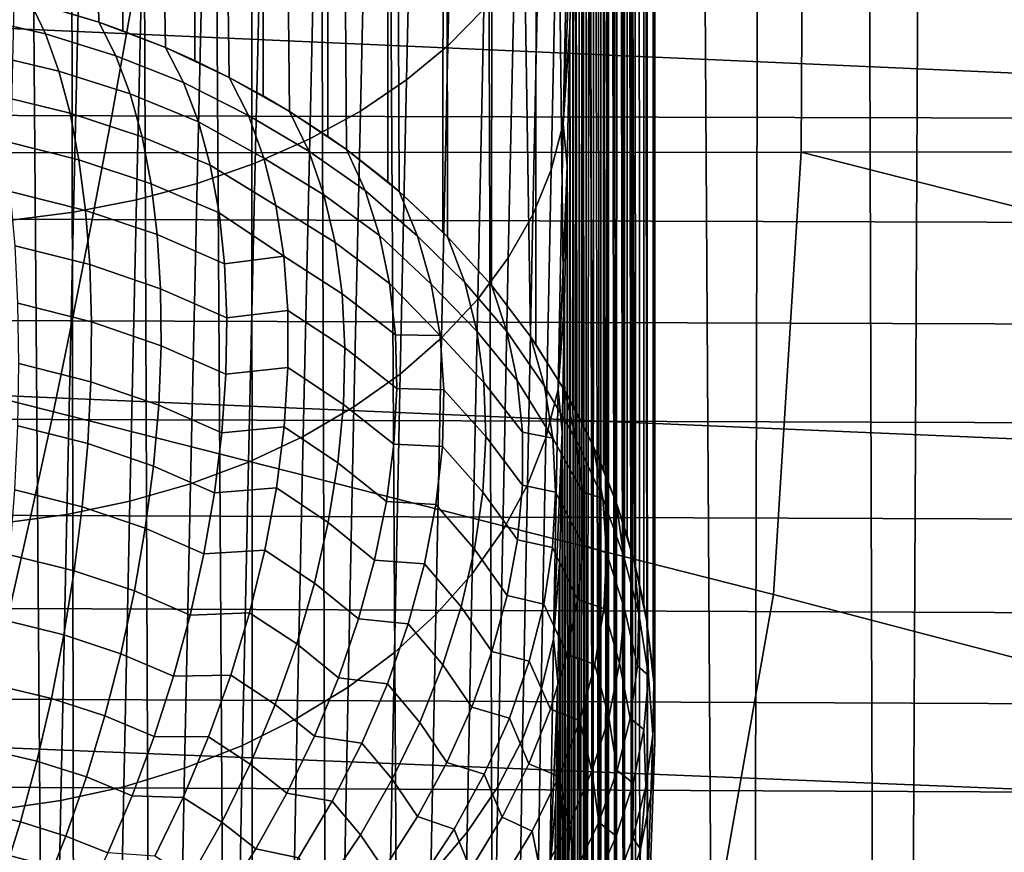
# Model space of a CAD drawing. Header units: metres. Extents: x -23 to 242, y -40 to 23.
# Tile 245 of 450: x 76 to 78.22, y -13.74 to -11.86. Entities that reach past the tile are written whole.
import ezdxf

# ---------------------------------------------------------------- set-up
doc = ezdxf.new("R2010")
doc.units = ezdxf.units.M
doc.layers.add('solid_10171013', color=7, linetype='CONTINUOUS')

msp = doc.modelspace()

# ---------------------------------------------------------------- linework, layer by layer
at = {"layer": 'solid_10171013'}
for points in [[(78.076111, -1.319882, 119.946007), (77.885521, -1.336332, 119.912155), (77.957283, -25.522482, 176.920624)], [(78.279602, -1.312585, 119.987442), (78.076111, -1.319882, 119.946007), (77.957283, -25.522482, 176.920624), (78.299881, -25.484135, 176.936905)], [(77.885521, -1.336332, 119.912155), (77.687111, -1.364008, 119.88208), (77.632545, -25.57803, 176.897049), (77.957283, -25.522482, 176.920624)], [(77.687111, -1.364008, 119.88208), (77.480713, -1.403638, 119.855354), (77.632545, -25.57803, 176.897049)], [(77.480713, -1.403638, 119.855354), (77.35891, -1.43177, 119.841019), (77.285042, -25.658356, 176.862946), (77.632545, -25.57803, 176.897049)], [(77.35891, -1.43177, 119.841019), (77.259872, -1.457137, 119.830032), (77.285042, -25.658356, 176.862946)], [(77.025963, -1.525386, 119.805641), (77.105217, -25.708006, 176.841873), (77.285042, -25.658356, 176.862946), (77.259872, -1.457137, 119.830032)], [(76.779129, -1.609206, 119.781021), (76.919991, -25.764688, 176.81781), (77.105217, -25.708006, 176.841873), (77.025963, -1.525386, 119.805641)], [(76.65094, -1.657381, 119.768585), (76.728935, -25.828882, 176.790558), (76.919991, -25.764688, 176.81781), (76.779129, -1.609206, 119.781021)], [(76.51915, -1.710208, 119.755974), (76.534325, -25.90023, 176.760269), (76.728935, -25.828882, 176.790558), (76.65094, -1.657381, 119.768585)], [(76.51915, -1.710208, 119.755974), (76.384628, -1.767584, 119.743217), (76.534325, -25.90023, 176.760269)], [(76.24601, -1.830336, 119.730057), (76.338768, -25.978065, 176.727234), (76.534325, -25.90023, 176.760269), (76.384628, -1.767584, 119.743217)], [(76.104385, -1.898213, 119.716393), (76.143288, -26.062107, 176.691559), (76.338768, -25.978065, 176.727234), (76.24601, -1.830336, 119.730057)], [(76.104385, -1.898213, 119.716393), (75.95903, -1.971815, 119.701981), (76.143288, -26.062107, 176.691559)], [(75.810661, -2.051144, 119.686897), (75.94709, -26.152843, 176.653046), (76.143288, -26.062107, 176.691559), (75.95903, -1.971815, 119.701981)], [(77.421776, -3.678463, 81.240959), (77.433266, -13.487743, 105.633011), (77.433266, -8.339054, 93.503464), (77.43042, -3.235554, 81.155968)], [(77.412956, -4.118424, 81.338028), (77.416595, -13.958958, 104.903931), (77.433266, -13.487743, 105.633011), (77.421776, -3.678463, 81.240959)], [(77.412956, -4.118424, 81.338028), (77.403984, -4.555848, 81.44725), (77.416595, -13.958958, 104.903931)], [(77.39489, -4.989824, 81.568375), (77.399323, -14.390687, 104.151001), (77.416595, -13.958958, 104.903931), (77.403984, -4.555848, 81.44725)], [(77.385704, -5.419877, 81.701286), (77.390511, -14.59171, 103.765648), (77.399323, -14.390687, 104.151001), (77.39489, -4.989824, 81.568375)], [(77.385704, -5.419877, 81.701286), (77.376442, -5.846385, 81.846085), (77.381622, -14.782187, 103.375587)], [(77.385704, -5.419877, 81.701286), (77.381622, -14.782187, 103.375587), (77.390511, -14.59171, 103.765648)], [(77.376442, -5.846385, 81.846085), (77.367142, -6.268453, 82.002449), (77.381622, -14.782187, 103.375587)], [(77.367142, -6.268453, 82.002449), (77.357834, -6.685653, 82.170235), (77.363724, -15.131604, 102.581032)], [(77.367142, -6.268453, 82.002449), (77.363724, -15.131604, 102.581032), (77.381622, -14.782187, 103.375587)], [(76.181511, -11.866785, 106.675743), (76.06694, -11.831558, 106.700676), (76.070961, -6.552955, 94.26162)], [(76.235107, -11.885664, 106.662598), (76.181511, -11.866785, 106.675743), (76.070961, -6.552955, 94.26162), (76.239929, -6.613204, 94.236038)], [(76.331367, -11.923662, 106.636482), (76.235107, -11.885664, 106.662598), (76.239929, -6.613204, 94.236038)], [(76.396973, -11.952743, 106.61673), (76.331367, -11.923662, 106.636482), (76.239929, -6.613204, 94.236038), (76.402275, -6.687281, 94.204597)], [(76.474754, -11.990799, 106.591087), (76.396973, -11.952743, 106.61673), (76.402275, -6.687281, 94.204597)], [(76.551193, -12.032278, 106.563377), (76.474754, -11.990799, 106.591087), (76.402275, -6.687281, 94.204597), (76.556671, -6.774581, 94.167542)], [(77.357834, -6.685653, 82.170235), (77.348541, -7.098331, 82.349564), (77.363724, -15.131604, 102.581032)], [(76.610756, -12.067641, 106.539917), (76.551193, -12.032278, 106.563377), (76.556671, -6.774581, 94.167542)], [(76.696495, -12.123674, 106.502937), (76.610756, -12.067641, 106.539917), (76.556671, -6.774581, 94.167542), (76.701851, -6.874385, 94.125175)], [(76.738518, -12.153562, 106.483307), (76.696495, -12.123674, 106.502937), (76.701851, -6.874385, 94.125175)], [(76.831627, -12.226211, 106.43586), (76.738518, -12.153562, 106.483307), (76.701851, -6.874385, 94.125175), (76.836624, -6.985875, 94.07785)], [(76.857262, -12.247923, 106.421722), (76.831627, -12.226211, 106.43586), (76.836624, -6.985875, 94.07785)], [(76.955444, -12.339056, 106.36261), (76.857262, -12.247923, 106.421722), (76.836624, -6.985875, 94.07785), (76.959885, -7.108136, 94.025955)], [(76.966293, -12.349999, 106.355537), (76.955444, -12.339056, 106.36261), (76.959885, -7.108136, 94.025955)], [(77.065002, -12.459075, 106.285248), (76.966293, -12.349999, 106.355537), (76.959885, -7.108136, 94.025955), (77.070618, -7.240164, 93.96991)], [(77.348541, -7.098331, 82.349564), (77.339287, -7.505612, 82.540031), (77.34584, -15.437934, 101.769958)], [(77.348541, -7.098331, 82.349564), (77.34584, -15.437934, 101.769958), (77.363724, -15.131604, 102.581032)], [(77.152817, -12.574346, 106.211311), (77.065002, -12.459075, 106.285248), (77.070618, -7.240164, 93.96991)], [(77.164932, -12.591999, 106.20002), (77.152817, -12.574346, 106.211311), (77.070618, -7.240164, 93.96991), (77.167908, -7.380875, 93.910187)], [(77.229317, -12.69508, 106.134171), (77.164932, -12.591999, 106.20002), (77.167908, -7.380875, 93.910187)], [(77.248787, -12.73, 106.111908), (77.229317, -12.69508, 106.134171), (77.167908, -7.380875, 93.910187), (77.250969, -7.529114, 93.84726)], [(77.339287, -7.505612, 82.540031), (77.330116, -7.90712, 82.741478), (77.34584, -15.437934, 101.769958)], [(77.294113, -12.820527, 106.054337), (77.248787, -12.73, 106.111908), (77.250969, -7.529114, 93.84726)], [(77.317665, -12.874196, 106.020233), (77.294113, -12.820527, 106.054337), (77.250969, -7.529114, 93.84726), (77.319115, -7.683665, 93.781654)], [(77.346878, -12.94987, 105.972214), (77.317665, -12.874196, 106.020233), (77.319115, -7.683665, 93.781654)], [(77.370956, -13.023351, 105.925705), (77.346878, -12.94987, 105.972214), (77.319115, -7.683665, 93.781654), (77.37178, -7.843258, 93.713913)], [(77.387337, -13.082319, 105.888412), (77.370956, -13.023351, 105.925705), (77.37178, -7.843258, 93.713913)], [(77.408188, -13.176195, 105.829086), (77.387337, -13.082319, 105.888412), (77.37178, -7.843258, 93.713913), (77.408539, -8.006585, 93.644585)], [(77.330116, -7.90712, 82.741478), (77.321045, -8.303163, 82.954041), (77.328156, -15.700561, 100.944214)], [(77.330116, -7.90712, 82.741478), (77.328156, -15.700561, 100.944214), (77.34584, -15.437934, 101.769958)], [(77.415298, -13.217059, 105.803307), (77.408188, -13.176195, 105.829086), (77.408539, -8.006585, 93.644585)], [(77.429016, -13.33145, 105.731308), (77.415298, -13.217059, 105.803307), (77.408539, -8.006585, 93.644585), (77.429092, -8.172303, 93.574242)], [(77.430611, -13.35333, 105.717552), (77.429016, -13.33145, 105.731308), (77.429092, -8.172303, 93.574242)], [(77.429092, -8.172303, 93.574242), (77.433266, -8.339054, 93.503464), (77.433266, -13.487743, 105.633011), (77.430611, -13.35333, 105.717552)], [(77.321045, -8.303163, 82.954041), (77.312096, -8.692895, 83.177246), (77.328156, -15.700561, 100.944214)], [(77.312096, -8.692895, 83.177246), (77.303314, -9.075996, 83.410919), (77.310867, -15.918808, 100.105888)], [(77.312096, -8.692895, 83.177246), (77.310867, -15.918808, 100.105888), (77.328156, -15.700561, 100.944214)], [(77.303314, -9.075996, 83.410919), (77.294701, -9.452734, 83.655212), (77.310867, -15.918808, 100.105888)], [(77.294701, -9.452734, 83.655212), (77.286301, -9.822297, 83.909561), (77.294182, -16.091948, 99.258102)], [(77.294701, -9.452734, 83.655212), (77.294182, -16.091948, 99.258102), (77.310867, -15.918808, 100.105888)], [(77.286301, -9.822297, 83.909561), (77.278137, -10.184416, 84.17382), (77.27829, -16.219667, 98.402855)], [(77.286301, -9.822297, 83.909561), (77.27829, -16.219667, 98.402855), (77.294182, -16.091948, 99.258102)], [(77.278137, -10.184416, 84.17382), (77.270226, -10.539316, 84.448112), (77.27829, -16.219667, 98.402855)], [(79.191704, -12.023045, 80.454788), (61.950001, -11.256891, 79.908287), (61.950001, -10.374605, 79.342781), (79.212921, -11.168853, 79.8489)], [(77.270226, -10.539316, 84.448112), (77.262596, -10.886238, 84.731834), (77.263351, -16.301653, 97.542229)], [(77.270226, -10.539316, 84.448112), (77.263351, -16.301653, 97.542229), (77.27829, -16.219667, 98.402855)], [(77.262596, -10.886238, 84.731834), (77.25528, -11.224964, 85.024826), (77.263351, -16.301653, 97.542229)], [(73.786926, -12.162126, 278.151978), (77.762283, -12.158971, 278.853668), (77.76738, -11.158391, 279.066589), (73.78727, -11.16153, 278.365143)], [(76.982674, -11.229343, 83.937363), (76.967018, -11.919906, 84.53334), (77.048164, -11.837315, 84.626228), (77.063606, -11.151848, 84.034721)], [(77.762283, -12.158971, 278.853668), (81.736382, -12.153612, 279.549072), (81.746315, -11.153177, 279.761108), (77.76738, -11.158391, 279.066589)], [(76.889839, -11.301246, 83.84655), (76.873985, -11.996557, 84.446716), (76.967018, -11.919906, 84.53334), (76.982674, -11.229343, 83.937363)], [(77.25528, -11.224964, 85.024826), (77.248276, -11.555678, 85.327225), (77.24955, -16.337673, 96.679352)], [(77.25528, -11.224964, 85.024826), (77.24955, -16.337673, 96.679352), (77.263351, -16.301653, 97.542229)], [(79.171707, -12.844369, 81.104393), (61.950001, -12.108521, 80.519234), (61.950001, -11.256891, 79.908287), (79.191704, -12.023045, 80.454788)], [(76.786018, -11.366851, 83.763176), (76.769974, -12.066519, 84.367203), (76.873985, -11.996557, 84.446716), (76.889839, -11.301246, 83.84655)], [(76.672226, -11.425514, 83.688049), (76.656006, -12.129107, 84.295586), (76.769974, -12.066519, 84.367203), (76.786018, -11.366851, 83.763176)], [(76.549568, -11.476663, 83.621918), (76.533195, -12.183705, 84.232559), (76.656006, -12.129107, 84.295586), (76.672226, -11.425514, 83.688049)], [(76.41925, -11.519795, 83.565422), (76.402756, -12.229783, 84.178749), (76.533195, -12.183705, 84.232559), (76.549568, -11.476663, 83.621918)], [(77.212982, -11.562238, 84.933128), (77.199562, -12.199079, 85.544777), (77.22673, -12.095609, 85.64769), (77.239914, -11.464437, 85.041496)], [(77.239914, -11.464437, 85.041496), (77.22673, -12.095609, 85.64769), (77.248276, -11.555678, 85.327225)], [(76.282547, -11.55449, 83.519119), (76.265953, -12.266887, 84.134674), (76.402756, -12.229783, 84.178749), (76.41925, -11.519795, 83.565422)], [(76.140808, -11.580406, 83.483452), (76.12413, -12.294652, 84.100761), (76.265953, -12.266887, 84.134674), (76.282547, -11.55449, 83.519119)], [(77.171753, -11.657601, 84.827103), (77.158104, -12.299989, 85.444115), (77.199562, -12.199079, 85.544777), (77.212982, -11.562238, 84.933128)], [(77.22673, -12.095609, 85.64769), (77.241631, -11.877666, 85.638344), (77.248276, -11.555678, 85.327225)], [(77.248276, -11.555678, 85.327225), (77.241631, -11.877666, 85.638344), (77.24955, -16.337673, 96.679352)], [(75.995407, -11.597287, 83.458786), (75.978676, -12.312808, 84.077354), (76.12413, -12.294652, 84.100761), (76.140808, -11.580406, 83.483452)], [(77.116638, -11.749594, 84.724464), (77.102768, -12.39735, 85.346687), (77.158104, -12.299989, 85.444115), (77.171753, -11.657601, 84.827103)], [(77.048164, -11.837315, 84.626228), (77.034088, -12.490211, 85.253441), (77.102768, -12.39735, 85.346687), (77.116638, -11.749594, 84.724464)], [(76.061005, -11.892768, 106.831566), (75.896927, -11.855108, 106.861778), (75.866447, -11.785673, 106.734642), (76.026184, -11.820646, 106.708542)], [(73.443855, -12.067575, 255.722382), (73.487556, -11.829341, 255.473633), (76.253548, -11.838207, 256.010284), (76.21035, -12.077531, 256.257629)], [(76.181511, -11.866785, 106.675743), (76.026184, -11.820646, 106.708542), (76.06694, -11.831558, 106.700676)], [(76.219627, -11.94194, 106.794067), (76.061005, -11.892768, 106.831566), (76.026184, -11.820646, 106.708542), (76.181511, -11.866785, 106.675743)], [(76.967018, -11.919906, 84.53334), (76.952736, -12.57766, 85.165298), (77.034088, -12.490211, 85.253441), (77.048164, -11.837315, 84.626228)], [(76.091087, -11.976498, 106.947662), (75.923851, -11.93676, 106.981812), (75.896927, -11.855108, 106.861778), (76.061005, -11.892768, 106.831566)], [(76.21035, -12.077531, 256.257629), (76.253548, -11.838207, 256.010284), (79.022057, -11.84409, 256.547852), (78.979271, -12.084399, 256.793701)], [(76.331367, -11.923662, 106.636482), (76.181511, -11.866785, 106.675743), (76.235107, -11.885664, 106.662598)], [(76.371651, -12.002038, 106.749695), (76.219627, -11.94194, 106.794067), (76.181511, -11.866785, 106.675743), (76.331367, -11.923662, 106.636482)], [(77.22673, -12.095609, 85.64769), (77.235344, -12.190756, 85.958054), (77.241631, -11.877666, 85.638344)], [(77.241631, -11.877666, 85.638344), (77.235344, -12.190756, 85.958054), (77.237038, -16.327736, 95.816284)], [(77.241631, -11.877666, 85.638344), (77.237038, -16.327736, 95.816284), (77.24955, -16.337673, 96.679352)], [(76.25193, -12.028008, 106.905769), (76.091087, -11.976498, 106.947662), (76.061005, -11.892768, 106.831566), (76.219627, -11.94194, 106.794067)], [(76.474754, -11.990799, 106.591087), (76.331367, -11.923662, 106.636482), (76.396973, -11.952743, 106.61673)], [(76.517952, -12.076771, 106.704201), (76.371651, -12.002038, 106.749695), (76.331367, -11.923662, 106.636482), (76.474754, -11.990799, 106.591087)], [(76.873985, -11.996557, 84.446716), (76.859512, -12.658841, 85.083115), (76.952736, -12.57766, 85.165298), (76.967018, -11.919906, 84.53334)], [(76.116333, -12.071284, 107.05616), (75.947075, -12.030009, 107.093903), (75.923851, -11.93676, 106.981812), (76.091087, -11.976498, 106.947662)], [(76.405205, -12.090569, 106.856689), (76.25193, -12.028008, 106.905769), (76.219627, -11.94194, 106.794067), (76.371651, -12.002038, 106.749695)], [(76.278366, -12.124489, 107.010277), (76.116333, -12.071284, 107.05616), (76.091087, -11.976498, 106.947662), (76.25193, -12.028008, 106.905769)], [(76.610756, -12.067641, 106.539917), (76.474754, -11.990799, 106.591087), (76.551193, -12.032278, 106.563377)], [(76.653885, -12.15691, 106.647339), (76.517952, -12.076771, 106.704201), (76.474754, -11.990799, 106.591087), (76.610756, -12.067641, 106.539917)], [(76.552872, -12.173031, 106.810959), (76.405205, -12.090569, 106.856689), (76.371651, -12.002038, 106.749695), (76.517952, -12.076771, 106.704201)], [(76.769974, -12.066519, 84.367203), (76.755333, -12.732962, 85.007698), (76.859512, -12.658841, 85.083115), (76.873985, -11.996557, 84.446716)], [(76.13649, -12.176227, 107.156036), (75.966377, -12.133951, 107.196968), (75.947075, -12.030009, 107.093903), (76.116333, -12.071284, 107.05616)], [(76.431984, -12.188781, 106.95694), (76.278366, -12.124489, 107.010277), (76.25193, -12.028008, 106.905769), (76.405205, -12.090569, 106.856689)], [(73.3992, -12.300131, 255.976593), (73.443855, -12.067575, 255.722382), (76.21035, -12.077531, 256.257629), (76.166176, -12.31115, 256.510468)], [(76.298691, -12.230485, 107.106613), (76.13649, -12.176227, 107.156036), (76.116333, -12.071284, 107.05616), (76.278366, -12.124489, 107.010277)], [(76.166176, -12.31115, 256.510468), (76.21035, -12.077531, 256.257629), (78.979271, -12.084399, 256.793701), (78.935516, -12.318975, 257.045074)], [(76.688034, -12.255535, 106.748947), (76.552872, -12.173031, 106.810959), (76.517952, -12.076771, 106.704201), (76.653885, -12.15691, 106.647339)], [(76.738518, -12.153562, 106.483307), (76.610756, -12.067641, 106.539917), (76.696495, -12.123674, 106.502937)], [(76.780487, -12.24586, 106.585068), (76.653885, -12.15691, 106.647339), (76.610756, -12.067641, 106.539917), (76.738518, -12.153562, 106.483307)], [(76.656006, -12.129107, 84.295586), (76.641212, -12.799294, 84.939796), (76.755333, -12.732962, 85.007698), (76.769974, -12.066519, 84.367203)], [(76.579437, -12.278985, 106.910706), (76.431984, -12.188781, 106.95694), (76.405205, -12.090569, 106.856689), (76.552872, -12.173031, 106.810959)], [(77.199562, -12.199079, 85.544777), (77.187592, -12.802317, 86.189529), (77.214966, -12.693473, 86.286682), (77.22673, -12.095609, 85.64769)], [(77.22673, -12.095609, 85.64769), (77.214966, -12.693473, 86.286682), (77.235344, -12.190756, 85.958054)], [(79.153137, -13.630587, 81.795929), (61.950001, -12.927774, 81.174362), (61.950001, -12.108521, 80.519234), (79.171707, -12.844369, 81.104393)], [(76.451736, -12.29578, 107.04953), (76.298691, -12.230485, 107.106613), (76.278366, -12.124489, 107.010277), (76.431984, -12.188781, 106.95694)], [(76.151375, -12.290328, 107.24633), (75.98156, -12.24758, 107.290016), (75.966377, -12.133951, 107.196968), (76.13649, -12.176227, 107.156036)], [(76.533195, -12.183705, 84.232559), (76.518272, -12.857187, 84.880058), (76.641212, -12.799294, 84.939796), (76.656006, -12.129107, 84.295586)], [(73.786926, -12.162126, 278.151978), (73.736084, -13.158262, 277.908447), (77.525085, -14.146414, 278.324738), (77.699768, -13.155432, 278.610291)], [(77.762283, -12.158971, 278.853668), (73.786926, -12.162126, 278.151978), (77.699768, -13.155432, 278.610291)], [(76.812958, -12.346582, 106.68161), (76.688034, -12.255535, 106.748947), (76.653885, -12.15691, 106.647339), (76.780487, -12.24586, 106.585068)], [(76.857262, -12.247923, 106.421722), (76.738518, -12.153562, 106.483307), (76.831627, -12.226211, 106.43586)], [(76.898926, -12.348078, 106.522903), (76.780487, -12.24586, 106.585068), (76.738518, -12.153562, 106.483307), (76.857262, -12.247923, 106.421722)], [(77.762283, -12.158971, 278.853668), (77.699768, -13.155432, 278.610291), (81.462616, -14.142085, 279.021484), (81.662148, -13.15027, 279.30661)], [(81.736382, -12.153612, 279.549072), (77.762283, -12.158971, 278.853668), (81.662148, -13.15027, 279.30661)], [(76.312698, -12.34501, 107.193886), (76.151375, -12.290328, 107.24633), (76.13649, -12.176227, 107.156036), (76.298691, -12.230485, 107.106613)], [(76.402756, -12.229783, 84.178749), (76.387711, -12.906077, 84.829086), (76.518272, -12.857187, 84.880058), (76.533195, -12.183705, 84.232559)], [(76.597397, -12.393603, 107.00248), (76.451736, -12.29578, 107.04953), (76.431984, -12.188781, 106.95694), (76.579437, -12.278985, 106.910706)], [(76.713127, -12.362916, 106.844124), (76.579437, -12.278985, 106.910706), (76.552872, -12.173031, 106.810959), (76.688034, -12.255535, 106.748947)], [(77.214966, -12.693473, 86.286682), (77.229446, -12.495094, 86.286476), (77.235344, -12.190756, 85.958054)], [(77.235344, -12.190756, 85.958054), (77.229446, -12.495094, 86.286476), (77.237038, -16.327736, 95.816284)], [(77.158104, -12.299989, 85.444115), (77.145927, -12.908484, 86.094513), (77.187592, -12.802317, 86.189529), (77.199562, -12.199079, 85.544777)], [(76.265953, -12.266887, 84.134674), (76.250816, -12.945484, 84.787361), (76.387711, -12.906077, 84.829086), (76.402756, -12.229783, 84.178749)], [(76.464294, -12.410599, 107.133621), (76.312698, -12.34501, 107.193886), (76.298691, -12.230485, 107.106613), (76.451736, -12.29578, 107.04953)], [(76.160851, -12.412504, 107.326187), (75.992493, -12.369794, 107.372131), (75.98156, -12.24758, 107.290016), (76.151375, -12.290328, 107.24633)], [(76.835823, -12.45509, 106.772293), (76.713127, -12.362916, 106.844124), (76.688034, -12.255535, 106.748947), (76.812958, -12.346582, 106.68161)], [(76.929657, -12.45652, 106.61895), (76.812958, -12.346582, 106.68161), (76.780487, -12.24586, 106.585068), (76.898926, -12.348078, 106.522903)], [(76.966293, -12.349999, 106.355537), (76.857262, -12.247923, 106.421722), (76.955444, -12.339056, 106.36261)], [(77.004837, -12.452469, 106.451233), (76.898926, -12.348078, 106.522903), (76.857262, -12.247923, 106.421722), (76.966293, -12.349999, 106.355537)], [(76.12413, -12.294652, 84.100761), (76.108917, -12.975021, 84.755302), (76.250816, -12.945484, 84.787361), (76.265953, -12.266887, 84.134674)], [(76.728935, -12.478041, 106.931961), (76.597397, -12.393603, 107.00248), (76.579437, -12.278985, 106.910706), (76.713127, -12.362916, 106.844124)], [(73.353615, -12.526943, 256.236053), (73.3992, -12.300131, 255.976593), (76.166176, -12.31115, 256.510468), (76.121078, -12.538996, 256.768616)], [(75.978676, -12.312808, 84.077354), (75.963417, -12.994398, 84.733223), (76.108917, -12.975021, 84.755302), (76.12413, -12.294652, 84.100761)], [(76.320274, -12.466998, 107.271286), (76.160851, -12.412504, 107.326187), (76.151375, -12.290328, 107.24633), (76.312698, -12.34501, 107.193886)], [(76.597397, -12.393603, 107.00248), (76.464294, -12.410599, 107.133621), (76.451736, -12.29578, 107.04953)], [(77.102768, -12.39735, 85.346687), (77.090393, -13.010937, 86.002571), (77.145927, -12.908484, 86.094513), (77.158104, -12.299989, 85.444115)], [(76.121078, -12.538996, 256.768616), (76.166176, -12.31115, 256.510468), (78.935516, -12.318975, 257.045074), (78.890823, -12.547746, 257.301758)], [(76.469536, -12.532193, 107.20845), (76.320274, -12.466998, 107.271286), (76.312698, -12.34501, 107.193886), (76.464294, -12.410599, 107.133621)], [(76.94928, -12.572383, 106.709061), (76.835823, -12.45509, 106.772293), (76.812958, -12.346582, 106.68161), (76.929657, -12.45652, 106.61895)], [(76.848885, -12.57039, 106.856293), (76.728935, -12.478041, 106.931961), (76.713127, -12.362916, 106.844124), (76.835823, -12.45509, 106.772293)], [(77.032173, -12.56218, 106.542419), (76.929657, -12.45652, 106.61895), (76.898926, -12.348078, 106.522903), (77.004837, -12.452469, 106.451233)], [(77.099678, -12.563283, 106.375771), (77.004837, -12.452469, 106.451233), (76.966293, -12.349999, 106.355537), (77.065002, -12.459075, 106.285248)], [(76.16481, -12.541591, 107.394844), (75.999054, -12.49941, 107.442535), (75.992493, -12.369794, 107.372131), (76.160851, -12.412504, 107.326187)], [(76.321342, -12.595316, 107.338089), (76.16481, -12.541591, 107.394844), (76.160851, -12.412504, 107.326187), (76.320274, -12.466998, 107.271286)], [(76.597397, -12.393603, 107.00248), (76.606567, -12.515769, 107.085388), (76.469536, -12.532193, 107.20845), (76.464294, -12.410599, 107.133621)], [(76.735306, -12.599822, 107.011627), (76.606567, -12.515769, 107.085388), (76.597397, -12.393603, 107.00248), (76.728935, -12.478041, 106.931961)], [(77.034088, -12.490211, 85.253441), (77.021523, -13.10867, 85.914597), (77.090393, -13.010937, 86.002571), (77.102768, -12.39735, 85.346687)], [(76.94928, -12.572383, 106.709061), (76.848885, -12.57039, 106.856293), (76.835823, -12.45509, 106.772293)], [(77.048119, -12.67822, 106.628326), (76.94928, -12.572383, 106.709061), (76.929657, -12.45652, 106.61895), (77.032173, -12.56218, 106.542419)], [(77.123024, -12.673724, 106.462425), (77.032173, -12.56218, 106.542419), (77.004837, -12.452469, 106.451233), (77.099678, -12.563283, 106.375771)], [(76.467422, -12.659461, 107.273338), (76.321342, -12.595316, 107.338089), (76.320274, -12.466998, 107.271286), (76.469536, -12.532193, 107.20845)], [(76.852013, -12.691433, 106.932831), (76.735306, -12.599822, 107.011627), (76.728935, -12.478041, 106.931961), (76.848885, -12.57039, 106.856293)], [(77.184448, -12.685887, 106.301834), (77.099678, -12.563283, 106.375771), (77.065002, -12.459075, 106.285248), (77.152817, -12.574346, 106.211311)], [(76.163239, -12.676363, 107.45166), (76.001183, -12.635171, 107.500526), (75.999054, -12.49941, 107.442535), (76.16481, -12.541591, 107.394844)], [(76.952736, -12.57766, 85.165298), (76.939995, -13.200727, 85.831451), (77.021523, -13.10867, 85.914597), (77.034088, -12.490211, 85.253441)], [(77.214966, -12.693473, 86.286682), (77.223953, -12.790014, 86.622856), (77.229446, -12.495094, 86.286476)], [(77.229446, -12.495094, 86.286476), (77.223953, -12.790014, 86.622856), (77.225945, -16.271858, 94.955009)], [(77.229446, -12.495094, 86.286476), (77.225945, -16.271858, 94.955009), (77.237038, -16.327736, 95.816284)], [(76.606567, -12.515769, 107.085388), (76.606865, -12.644296, 107.158615), (76.467422, -12.659461, 107.273338), (76.469536, -12.532193, 107.20845)], [(76.732178, -12.727113, 107.082382), (76.606865, -12.644296, 107.158615), (76.606567, -12.515769, 107.085388), (76.735306, -12.599822, 107.011627)], [(73.307144, -12.747947, 256.500549), (73.353615, -12.526943, 256.236053), (76.121078, -12.538996, 256.768616), (76.075081, -12.760999, 257.03183)], [(76.075081, -12.760999, 257.03183), (76.121078, -12.538996, 256.768616), (78.890823, -12.547746, 257.301758), (78.84523, -12.770638, 257.563599)], [(76.315895, -12.728769, 107.393669), (76.163239, -12.676363, 107.45166), (76.16481, -12.541591, 107.394844), (76.321342, -12.595316, 107.338089)], [(77.134834, -12.789424, 106.544426), (77.048119, -12.67822, 106.628326), (77.032173, -12.56218, 106.542419), (77.123024, -12.673724, 106.462425)], [(77.203346, -12.803024, 106.388565), (77.123024, -12.673724, 106.462425), (77.099678, -12.563283, 106.375771), (77.184448, -12.685887, 106.301834)], [(76.859512, -12.658841, 85.083115), (76.846603, -13.286207, 85.753952), (76.939995, -13.200727, 85.831451), (76.952736, -12.57766, 85.165298)], [(76.94928, -12.572383, 106.709061), (76.957596, -12.694536, 106.792358), (76.852013, -12.691433, 106.932831), (76.848885, -12.57039, 106.856293)], [(77.052513, -12.799501, 106.708138), (76.957596, -12.694536, 106.792358), (76.94928, -12.572383, 106.709061), (77.048119, -12.67822, 106.628326)], [(77.229317, -12.69508, 106.134171), (77.152817, -12.574346, 106.211311), (77.164932, -12.591999, 106.20002)], [(77.255806, -12.807281, 106.220222), (77.184448, -12.685887, 106.301834), (77.152817, -12.574346, 106.211311), (77.229317, -12.69508, 106.134171)], [(76.457962, -12.791248, 107.327698), (76.315895, -12.728769, 107.393669), (76.321342, -12.595316, 107.338089), (76.467422, -12.659461, 107.273338)], [(76.845177, -12.817115, 107.001228), (76.732178, -12.727113, 107.082382), (76.735306, -12.599822, 107.011627), (76.852013, -12.691433, 106.932831)], [(76.156128, -12.815538, 107.496086), (75.998871, -12.775763, 107.545563), (76.001183, -12.635171, 107.500526), (76.163239, -12.676363, 107.45166)], [(76.606865, -12.644296, 107.158615), (76.598282, -12.777933, 107.221466), (76.457962, -12.791248, 107.327698), (76.467422, -12.659461, 107.273338)], [(76.719574, -12.858711, 107.143547), (76.598282, -12.777933, 107.221466), (76.606865, -12.644296, 107.158615), (76.732178, -12.727113, 107.082382)], [(76.303978, -12.866117, 107.437523), (76.156128, -12.815538, 107.496086), (76.163239, -12.676363, 107.45166), (76.315895, -12.728769, 107.393669)], [(76.755333, -12.732962, 85.007698), (76.742271, -13.364273, 85.682854), (76.846603, -13.286207, 85.753952), (76.859512, -12.658841, 85.083115)], [(77.135002, -12.909341, 106.621048), (77.052513, -12.799501, 106.708138), (77.048119, -12.67822, 106.628326), (77.134834, -12.789424, 106.544426)], [(77.203346, -12.803024, 106.388565), (77.134834, -12.789424, 106.544426), (77.123024, -12.673724, 106.462425)], [(76.957596, -12.694536, 106.792358), (76.954529, -12.82179, 106.868034), (76.845177, -12.817115, 107.001228), (76.852013, -12.691433, 106.932831)], [(77.045326, -12.924888, 106.781113), (76.954529, -12.82179, 106.868034), (76.957596, -12.694536, 106.792358), (77.052513, -12.799501, 106.708138)], [(77.187592, -12.802317, 86.189529), (77.1772, -13.370214, 86.865562), (77.204758, -13.256309, 86.956665), (77.214966, -12.693473, 86.286682)], [(77.269638, -12.923838, 106.303032), (77.203346, -12.803024, 106.388565), (77.184448, -12.685887, 106.301834), (77.255806, -12.807281, 106.220222)], [(77.214966, -12.693473, 86.286682), (77.204758, -13.256309, 86.956665), (77.223953, -12.790014, 86.622856)], [(77.294113, -12.820527, 106.054337), (77.229317, -12.69508, 106.134171), (77.248787, -12.73, 106.111908)], [(77.315956, -12.939289, 106.141075), (77.255806, -12.807281, 106.220222), (77.229317, -12.69508, 106.134171), (77.294113, -12.820527, 106.054337)], [(76.441254, -12.926358, 107.371033), (76.303978, -12.866117, 107.437523), (76.315895, -12.728769, 107.393669), (76.457962, -12.791248, 107.327698)], [(76.641212, -12.799294, 84.939796), (76.628014, -13.43416, 85.618858), (76.742271, -13.364273, 85.682854), (76.755333, -12.732962, 85.007698)], [(76.828445, -12.946289, 107.060844), (76.719574, -12.858711, 107.143547), (76.732178, -12.727113, 107.082382), (76.845177, -12.817115, 107.001228)], [(73.259811, -12.963078, 256.769928), (73.307144, -12.747947, 256.500549), (76.075081, -12.760999, 257.03183), (76.028229, -12.977091, 257.299927)], [(76.028229, -12.977091, 257.299927), (76.075081, -12.760999, 257.03183), (78.84523, -12.770638, 257.563599), (78.798775, -12.987578, 257.830322)], [(76.14357, -12.957793, 107.527702), (75.992126, -12.919823, 107.577194), (75.998871, -12.775763, 107.545563), (76.156128, -12.815538, 107.496086)], [(76.598282, -12.777933, 107.221466), (76.58091, -12.915381, 107.273308), (76.441254, -12.926358, 107.371033), (76.457962, -12.791248, 107.327698)], [(76.697624, -12.993378, 107.19455), (76.58091, -12.915381, 107.273308), (76.598282, -12.777933, 107.221466), (76.719574, -12.858711, 107.143547)], [(77.203346, -12.803024, 106.388565), (77.209381, -12.92474, 106.470718), (77.135002, -12.909341, 106.621048), (77.134834, -12.789424, 106.544426)], [(77.204758, -13.256309, 86.956665), (77.21888, -13.075388, 86.967079), (77.223953, -12.790014, 86.622856)], [(77.223953, -12.790014, 86.622856), (77.21888, -13.075388, 86.967079), (77.225945, -16.271858, 94.955009)], [(76.518272, -12.857187, 84.880058), (76.504951, -13.495183, 85.562584), (76.628014, -13.43416, 85.618858), (76.641212, -12.799294, 84.939796)], [(77.123528, -13.032395, 106.691597), (77.045326, -12.924888, 106.781113), (77.052513, -12.799501, 106.708138), (77.135002, -12.909341, 106.621048)], [(77.145927, -12.908484, 86.094513), (77.135361, -13.481336, 86.776474), (77.1772, -13.370214, 86.865562), (77.187592, -12.802317, 86.189529)], [(77.270744, -13.043873, 106.38192), (77.209381, -12.92474, 106.470718), (77.203346, -12.803024, 106.388565), (77.269638, -12.923838, 106.303032)], [(77.315956, -12.939289, 106.141075), (77.269638, -12.923838, 106.303032), (77.255806, -12.807281, 106.220222)], [(76.285713, -13.00608, 107.469231), (76.14357, -12.957793, 107.527702), (76.156128, -12.815538, 107.496086), (76.303978, -12.866117, 107.437523)], [(76.954529, -12.82179, 106.868034), (76.940117, -12.952903, 106.935349), (76.828445, -12.946289, 107.060844), (76.845177, -12.817115, 107.001228)], [(77.026611, -13.053202, 106.846573), (76.940117, -12.952903, 106.935349), (76.954529, -12.82179, 106.868034), (77.045326, -12.924888, 106.781113)], [(77.346878, -12.94987, 105.972214), (77.294113, -12.820527, 106.054337), (77.317665, -12.874196, 106.020233)], [(77.362717, -13.067671, 106.055237), (77.315956, -12.939289, 106.141075), (77.294113, -12.820527, 106.054337), (77.346878, -12.94987, 105.972214)], [(76.387711, -12.906077, 84.829086), (76.37429, -13.546746, 85.514595), (76.504951, -13.495183, 85.562584), (76.518272, -12.857187, 84.880058)], [(76.417435, -13.063565, 107.402954), (76.285713, -13.00608, 107.469231), (76.303978, -12.866117, 107.437523), (76.441254, -12.926358, 107.371033)], [(76.801971, -13.077777, 107.111145), (76.697624, -12.993378, 107.19455), (76.719574, -12.858711, 107.143547), (76.828445, -12.946289, 107.060844)], [(76.125664, -13.101775, 107.546204), (75.981018, -13.065955, 107.595116), (75.992126, -12.919823, 107.577194), (76.14357, -12.957793, 107.527702)], [(76.250816, -12.945484, 84.787361), (76.237305, -13.588343, 85.475349), (76.37429, -13.546746, 85.514595), (76.387711, -12.906077, 84.829086)], [(76.58091, -12.915381, 107.273308), (76.554909, -13.055305, 107.313652), (76.417435, -13.063565, 107.402954), (76.441254, -12.926358, 107.371033)], [(76.666534, -13.129843, 107.234917), (76.554909, -13.055305, 107.313652), (76.58091, -12.915381, 107.273308), (76.697624, -12.993378, 107.19455)], [(77.090393, -13.010937, 86.002571), (77.079651, -13.588585, 86.690285), (77.135361, -13.481336, 86.776474), (77.145927, -12.908484, 86.094513)], [(77.209381, -12.92474, 106.470718), (77.202499, -13.049868, 106.547508), (77.123528, -13.032395, 106.691597), (77.135002, -12.909341, 106.621048)], [(79.136246, -14.37956, 82.527496), (61.950001, -13.710911, 81.870796), (61.950001, -12.927774, 81.174362), (79.153137, -13.630587, 81.795929)], [(76.108917, -12.975021, 84.755302), (76.095345, -13.619566, 85.445236), (76.237305, -13.588343, 85.475349), (76.250816, -12.945484, 84.787361)], [(77.100517, -13.157479, 106.755432), (77.026611, -13.053202, 106.846573), (77.045326, -12.924888, 106.781113), (77.123528, -13.032395, 106.691597)], [(77.259125, -13.166287, 106.456169), (77.202499, -13.049868, 106.547508), (77.209381, -12.92474, 106.470718), (77.270744, -13.043873, 106.38192)], [(77.315956, -12.939289, 106.141075), (77.32386, -13.061666, 106.2248), (77.270744, -13.043873, 106.38192), (77.269638, -12.923838, 106.303032)], [(77.364998, -13.187974, 106.135826), (77.32386, -13.061666, 106.2248), (77.315956, -12.939289, 106.141075), (77.362717, -13.067671, 106.055237)], [(73.211662, -13.172271, 257.043915), (73.259811, -12.963078, 256.769928), (76.028229, -12.977091, 257.299927), (75.980537, -13.187201, 257.572754)], [(76.261253, -13.147359, 107.488503), (76.125664, -13.101775, 107.546204), (76.14357, -12.957793, 107.527702), (76.285713, -13.00608, 107.469231)], [(76.940117, -12.952903, 106.935349), (76.914482, -13.086598, 106.993645), (76.801971, -13.077777, 107.111145), (76.828445, -12.946289, 107.060844)], [(76.996559, -13.183241, 106.903885), (76.914482, -13.086598, 106.993645), (76.940117, -12.952903, 106.935349), (77.026611, -13.053202, 106.846573)], [(77.387337, -13.082319, 105.888412), (77.346878, -12.94987, 105.972214), (77.370956, -13.023351, 105.925705)], [(77.397133, -13.198412, 105.968185), (77.362717, -13.067671, 106.055237), (77.346878, -12.94987, 105.972214), (77.387337, -13.082319, 105.888412)], [(75.963417, -12.994398, 84.733223), (75.949799, -13.640109, 85.424553), (76.095345, -13.619566, 85.445236), (76.108917, -12.975021, 84.755302)], [(75.980537, -13.187201, 257.572754), (76.028229, -12.977091, 257.299927), (78.798775, -12.987578, 257.830322), (78.75148, -13.198498, 258.101807)], [(76.386726, -13.201626, 107.423172), (76.261253, -13.147359, 107.488503), (76.285713, -13.00608, 107.469231), (76.417435, -13.063565, 107.402954)], [(76.765999, -13.210381, 107.151665), (76.666534, -13.129843, 107.234917), (76.697624, -12.993378, 107.19455), (76.801971, -13.077777, 107.111145)], [(77.021523, -13.10867, 85.914597), (77.01062, -13.690911, 86.607826), (77.079651, -13.588585, 86.690285), (77.090393, -13.010937, 86.002571)], [(77.202499, -13.049868, 106.547508), (77.182762, -13.177204, 106.618187), (77.100517, -13.157479, 106.755432), (77.123528, -13.032395, 106.691597)], [(76.554909, -13.055305, 107.313652), (76.520538, -13.19634, 107.342102), (76.386726, -13.201626, 107.423172), (76.417435, -13.063565, 107.402954)], [(76.626587, -13.266817, 107.264259), (76.520538, -13.19634, 107.342102), (76.554909, -13.055305, 107.313652), (76.666534, -13.129843, 107.234917)], [(77.066177, -13.283468, 106.811981), (76.996559, -13.183241, 106.903885), (77.026611, -13.053202, 106.846573), (77.100517, -13.157479, 106.755432)], [(77.234879, -13.289958, 106.525101), (77.182762, -13.177204, 106.618187), (77.202499, -13.049868, 106.547508), (77.259125, -13.166287, 106.456169)], [(77.32386, -13.061666, 106.2248), (77.317795, -13.186648, 106.304741), (77.259125, -13.166287, 106.456169), (77.270744, -13.043873, 106.38192)], [(76.102585, -13.246115, 107.551422), (75.96566, -13.212744, 107.599159), (75.981018, -13.065955, 107.595116), (76.125664, -13.101775, 107.546204)], [(76.914482, -13.086598, 106.993645), (76.877892, -13.221572, 107.042351), (76.765999, -13.210381, 107.151665), (76.801971, -13.077777, 107.111145)], [(77.204758, -13.256309, 86.956665), (77.214241, -13.351324, 87.319244), (77.21888, -13.075388, 86.967079)], [(77.21888, -13.075388, 86.967079), (77.214241, -13.351324, 87.319244), (77.2164, -16.170288, 94.09874)], [(77.21888, -13.075388, 86.967079), (77.2164, -16.170288, 94.09874), (77.225945, -16.271858, 94.955009)], [(77.353737, -13.309809, 106.213287), (77.317795, -13.186648, 106.304741), (77.32386, -13.061666, 106.2248), (77.364998, -13.187974, 106.135826)], [(77.39386, -13.315987, 106.046112), (77.364998, -13.187974, 106.135826), (77.362717, -13.067671, 106.055237), (77.397133, -13.198412, 105.968185)], [(76.955444, -13.313786, 106.95253), (76.877892, -13.221572, 107.042351), (76.914482, -13.086598, 106.993645), (76.996559, -13.183241, 106.903885)], [(77.415298, -13.217059, 105.803307), (77.387337, -13.082319, 105.888412), (77.408188, -13.176195, 105.829086)], [(77.418968, -13.337852, 105.88517), (77.397133, -13.198412, 105.968185), (77.387337, -13.082319, 105.888412), (77.415298, -13.217059, 105.803307)], [(76.230843, -13.288637, 107.495155), (76.102585, -13.246115, 107.551422), (76.125664, -13.101775, 107.546204), (76.261253, -13.147359, 107.488503)], [(76.939995, -13.200727, 85.831451), (76.92894, -13.787313, 86.529922), (77.01062, -13.690911, 86.607826), (77.021523, -13.10867, 85.914597)], [(76.72084, -13.34289, 107.182037), (76.626587, -13.266817, 107.264259), (76.666534, -13.129843, 107.234917), (76.765999, -13.210381, 107.151665)], [(73.736084, -13.158262, 277.908447), (73.586159, -14.148391, 277.623413), (77.544098, -15.050838, 278.070862), (77.525085, -14.146414, 278.324738)], [(76.349411, -13.339286, 107.431496), (76.230843, -13.288637, 107.495155), (76.261253, -13.147359, 107.488503), (76.386726, -13.201626, 107.423172)], [(77.182762, -13.177204, 106.618187), (77.15036, -13.305528, 106.682091), (77.066177, -13.283468, 106.811981), (77.100517, -13.157479, 106.755432)], [(77.317795, -13.186648, 106.304741), (77.297829, -13.313009, 106.380119), (77.234879, -13.289958, 106.525101), (77.259125, -13.166287, 106.456169)], [(77.699768, -13.155432, 278.610291), (77.525085, -14.146414, 278.324738), (80.900841, -15.028711, 278.676392), (81.462616, -14.142085, 279.021484)], [(75.932068, -13.391263, 257.850037), (75.980537, -13.187201, 257.572754), (78.75148, -13.198498, 258.101807), (78.703392, -13.403321, 258.377838)], [(77.020813, -13.409228, 106.860741), (76.955444, -13.313786, 106.95253), (76.996559, -13.183241, 106.903885), (77.066177, -13.283468, 106.811981)], [(77.198235, -13.413751, 106.588081), (77.15036, -13.305528, 106.682091), (77.182762, -13.177204, 106.618187), (77.234879, -13.289958, 106.525101)], [(77.329041, -13.432041, 106.286911), (77.297829, -13.313009, 106.380119), (77.317795, -13.186648, 106.304741), (77.353737, -13.309809, 106.213287)], [(77.377563, -13.434111, 106.121529), (77.353737, -13.309809, 106.213287), (77.364998, -13.187974, 106.135826), (77.39386, -13.315987, 106.046112)], [(76.520538, -13.19634, 107.342102), (76.478127, -13.337117, 107.358383), (76.349411, -13.339286, 107.431496), (76.386726, -13.201626, 107.423172)], [(76.578171, -13.403011, 107.282295), (76.478127, -13.337117, 107.358383), (76.520538, -13.19634, 107.342102), (76.626587, -13.266817, 107.264259)], [(76.877892, -13.221572, 107.042351), (76.830688, -13.35651, 107.080994), (76.72084, -13.34289, 107.182037), (76.765999, -13.210381, 107.151665)], [(76.846603, -13.286207, 85.753952), (76.835403, -13.876846, 86.457329), (76.92894, -13.787313, 86.529922), (76.939995, -13.200727, 85.831451)], [(77.418968, -13.337852, 105.88517), (77.39386, -13.315987, 106.046112), (77.397133, -13.198412, 105.968185)], [(76.074562, -13.389441, 107.543297), (75.946198, -13.358768, 107.589279), (75.96566, -13.212744, 107.599159), (76.102585, -13.246115, 107.551422)], [(76.903656, -13.443613, 106.99205), (76.830688, -13.35651, 107.080994), (76.877892, -13.221572, 107.042351), (76.955444, -13.313786, 106.95253)], [(77.430611, -13.35333, 105.717552), (77.415298, -13.217059, 105.803307), (77.429016, -13.33145, 105.731308)], [(77.428223, -13.470738, 105.796982), (77.418968, -13.337852, 105.88517), (77.415298, -13.217059, 105.803307), (77.430611, -13.35333, 105.717552)], [(76.194748, -13.428602, 107.489128), (76.074562, -13.389441, 107.543297), (76.102585, -13.246115, 107.551422), (76.230843, -13.288637, 107.495155)], [(77.1772, -13.370214, 86.865562), (77.16851, -13.901137, 87.570923), (77.196213, -13.782496, 87.655724), (77.204758, -13.256309, 86.956665)], [(77.204758, -13.256309, 86.956665), (77.196213, -13.782496, 87.655724), (77.214241, -13.351324, 87.319244)], [(76.666931, -13.474096, 107.201996), (76.578171, -13.403011, 107.282295), (76.626587, -13.266817, 107.264259), (76.72084, -13.34289, 107.182037)], [(76.305824, -13.475298, 107.427864), (76.194748, -13.428602, 107.489128), (76.230843, -13.288637, 107.495155), (76.349411, -13.339286, 107.431496)], [(76.742271, -13.364273, 85.682854), (76.730942, -13.958633, 86.390755), (76.835403, -13.876846, 86.457329), (76.846603, -13.286207, 85.753952)], [(77.15036, -13.305528, 106.682091), (77.105606, -13.433607, 106.738594), (77.020813, -13.409228, 106.860741), (77.066177, -13.283468, 106.811981)], [(77.297829, -13.313009, 106.380119), (77.26416, -13.439511, 106.450195), (77.198235, -13.413751, 106.588081), (77.234879, -13.289958, 106.525101)], [(76.964836, -13.533626, 106.901268), (76.903656, -13.443613, 106.99205), (76.955444, -13.313786, 106.95253), (77.020813, -13.409228, 106.860741)], [(77.149529, -13.53653, 106.644531), (77.105606, -13.433607, 106.738594), (77.15036, -13.305528, 106.682091), (77.198235, -13.413751, 106.588081)], [(77.291138, -13.553532, 106.356018), (77.26416, -13.439511, 106.450195), (77.297829, -13.313009, 106.380119), (77.329041, -13.432041, 106.286911)], [(77.348389, -13.55174, 106.193771), (77.329041, -13.432041, 106.286911), (77.353737, -13.309809, 106.213287), (77.377563, -13.434111, 106.121529)], [(77.418968, -13.337852, 105.88517), (77.408539, -13.459226, 105.965462), (77.377563, -13.434111, 106.121529), (77.39386, -13.315987, 106.046112)], [(76.478127, -13.337117, 107.358383), (76.428085, -13.476268, 107.362335), (76.305824, -13.475298, 107.427864), (76.349411, -13.339286, 107.431496)], [(76.521736, -13.537139, 107.288872), (76.428085, -13.476268, 107.362335), (76.478127, -13.337117, 107.358383), (76.578171, -13.403011, 107.282295)], [(76.830688, -13.35651, 107.080994), (76.773338, -13.490096, 107.1092), (76.666931, -13.474096, 107.201996), (76.72084, -13.34289, 107.182037)], [(77.412468, -13.58787, 105.875481), (77.408539, -13.459226, 105.965462), (77.418968, -13.337852, 105.88517), (77.428223, -13.470738, 105.796982)], [(76.041847, -13.53039, 107.521919), (75.922821, -13.50261, 107.565582), (75.946198, -13.358768, 107.589279), (76.074562, -13.389441, 107.543297)], [(76.628014, -13.43416, 85.618858), (76.616562, -14.031875, 86.330856), (76.730942, -13.958633, 86.390755), (76.742271, -13.364273, 85.682854)], [(76.841667, -13.571504, 107.022064), (76.773338, -13.490096, 107.1092), (76.830688, -13.35651, 107.080994), (76.903656, -13.443613, 106.99205)], [(77.196213, -13.782496, 87.655724), (77.210045, -13.617224, 87.678551), (77.214241, -13.351324, 87.319244)], [(77.214241, -13.351324, 87.319244), (77.210045, -13.617224, 87.678551), (77.2164, -16.170288, 94.09874)], [(77.430611, -13.35333, 105.717552), (77.433266, -13.487743, 105.633011), (77.424286, -13.608936, 105.715881), (77.428223, -13.470738, 105.796982)], [(77.135361, -13.481336, 86.776474), (77.126526, -14.016893, 87.488022), (77.16851, -13.901137, 87.570923), (77.1772, -13.370214, 86.865562)], [(75.882835, -13.589205, 258.131622), (75.932068, -13.391263, 257.850037), (78.703392, -13.403321, 258.377838), (78.654533, -13.601978, 258.658173)], [(76.15332, -13.565952, 107.470482), (76.041847, -13.53039, 107.521919), (76.074562, -13.389441, 107.543297), (76.194748, -13.428602, 107.489128)], [(76.604744, -13.602803, 107.211342), (76.521736, -13.537139, 107.288872), (76.578171, -13.403011, 107.282295), (76.666931, -13.474096, 107.201996)], [(77.105606, -13.433607, 106.738594), (77.04892, -13.560212, 106.787163), (76.964836, -13.533626, 106.901268), (77.020813, -13.409228, 106.860741)], [(76.256363, -13.608427, 107.412292), (76.15332, -13.565952, 107.470482), (76.194748, -13.428602, 107.489128), (76.305824, -13.475298, 107.427864)], [(77.089203, -13.657169, 106.693932), (77.04892, -13.560212, 106.787163), (77.105606, -13.433607, 106.738594), (77.149529, -13.53653, 106.644531)], [(77.26416, -13.439511, 106.450195), (77.217102, -13.564916, 106.51429), (77.149529, -13.53653, 106.644531), (77.198235, -13.413751, 106.588081)], [(77.306602, -13.667831, 106.262199), (77.291138, -13.553532, 106.356018), (77.329041, -13.432041, 106.286911), (77.348389, -13.55174, 106.193771)], [(76.504951, -13.495183, 85.562584), (76.493393, -14.095852, 86.278214), (76.616562, -14.031875, 86.330856), (76.628014, -13.43416, 85.618858)], [(76.89875, -13.655543, 106.933205), (76.841667, -13.571504, 107.022064), (76.903656, -13.443613, 106.99205), (76.964836, -13.533626, 106.901268)], [(77.240379, -13.673148, 106.419945), (77.217102, -13.564916, 106.51429), (77.26416, -13.439511, 106.450195), (77.291138, -13.553532, 106.356018)], [(77.408539, -13.459226, 105.965462), (77.384117, -13.580079, 106.043472), (77.348389, -13.55174, 106.193771), (77.377563, -13.434111, 106.121529)], [(76.428085, -13.476268, 107.362335), (76.370911, -13.612437, 107.35392), (76.256363, -13.608427, 107.412292), (76.305824, -13.475298, 107.427864)], [(76.457809, -13.667937, 107.283905), (76.370911, -13.612437, 107.35392), (76.428085, -13.476268, 107.362335), (76.521736, -13.537139, 107.288872)], [(76.773338, -13.490096, 107.1092), (76.706406, -13.621028, 107.126694), (76.604744, -13.602803, 107.211342), (76.666931, -13.474096, 107.201996)], [(77.383469, -13.703594, 105.952263), (77.384117, -13.580079, 106.043472), (77.408539, -13.459226, 105.965462), (77.412468, -13.58787, 105.875481)], [(77.428223, -13.470738, 105.796982), (77.424286, -13.608936, 105.715881), (77.40094, -13.728787, 105.798157), (77.412468, -13.58787, 105.875481)], [(76.37429, -13.546746, 85.514595), (76.36264, -14.14994, 86.233345), (76.493393, -14.095852, 86.278214), (76.504951, -13.495183, 85.562584)], [(76.770081, -13.696259, 107.042297), (76.706406, -13.621028, 107.126694), (76.773338, -13.490096, 107.1092), (76.841667, -13.571504, 107.022064)], [(77.079651, -13.588585, 86.690285), (77.070671, -14.128631, 87.407837), (77.126526, -14.016893, 87.488022), (77.135361, -13.481336, 86.776474)], [(77.407379, -14.082794, 104.982796), (77.424286, -13.608936, 105.715881), (77.433266, -13.487743, 105.633011), (77.416595, -13.958958, 104.903931)], [(76.004761, -13.667622, 107.48748), (75.895744, -13.642879, 107.528282), (75.922821, -13.50261, 107.565582), (76.041847, -13.53039, 107.521919)], [(76.106941, -13.699409, 107.439384), (76.004761, -13.667622, 107.48748), (76.041847, -13.53039, 107.521919), (76.15332, -13.565952, 107.470482)], [(76.534851, -13.727837, 107.209991), (76.457809, -13.667937, 107.283905), (76.521736, -13.537139, 107.288872), (76.604744, -13.602803, 107.211342)], [(77.04892, -13.560212, 106.787163), (76.980865, -13.684128, 106.827332), (76.89875, -13.655543, 106.933205), (76.964836, -13.533626, 106.901268)], [(77.217102, -13.564916, 106.51429), (77.157135, -13.687992, 106.571762), (77.089203, -13.657169, 106.693932), (77.149529, -13.53653, 106.644531)], [(76.201477, -13.737466, 107.384941), (76.106941, -13.699409, 107.439384), (76.15332, -13.565952, 107.470482), (76.256363, -13.608427, 107.412292)], [(76.237305, -13.588343, 85.475349), (76.225586, -14.193606, 86.196693), (76.36264, -14.14994, 86.233345), (76.37429, -13.546746, 85.514595)], [(77.017815, -13.774563, 106.735832), (76.980865, -13.684128, 106.827332), (77.04892, -13.560212, 106.787163), (77.089203, -13.657169, 106.693932)], [(77.177238, -13.789775, 106.478111), (77.157135, -13.687992, 106.571762), (77.217102, -13.564916, 106.51429), (77.240379, -13.673148, 106.419945)], [(77.252563, -13.781361, 106.326218), (77.240379, -13.673148, 106.419945), (77.291138, -13.553532, 106.356018), (77.306602, -13.667831, 106.262199)], [(77.384117, -13.580079, 106.043472), (77.345924, -13.699268, 106.118462), (77.306602, -13.667831, 106.262199), (77.348389, -13.55174, 106.193771)], [(76.095345, -13.619566, 85.445236), (76.083565, -14.226427, 86.16861), (76.225586, -14.193606, 86.196693), (76.237305, -13.588343, 85.475349)], [(76.823151, -13.773882, 106.956245), (76.770081, -13.696259, 107.042297), (76.841667, -13.571504, 107.022064), (76.89875, -13.655543, 106.933205)], [(77.01062, -13.690911, 86.607826), (77.001503, -14.235256, 87.331146), (77.070671, -14.128631, 87.407837), (77.079651, -13.588585, 86.690285)], [(77.341492, -13.816878, 106.026657), (77.345924, -13.699268, 106.118462), (77.384117, -13.580079, 106.043472), (77.383469, -13.703594, 105.952263)], [(77.412468, -13.58787, 105.875481), (77.40094, -13.728787, 105.798157), (77.383469, -13.703594, 105.952263)], [(75.832878, -13.78096, 258.417297), (75.882835, -13.589205, 258.131622), (78.654533, -13.601978, 258.658173), (78.60495, -13.794395, 258.942688)], [(76.370911, -13.612437, 107.35392), (76.307159, -13.744302, 107.333214), (76.201477, -13.737466, 107.384941), (76.256363, -13.608427, 107.412292)], [(76.706406, -13.621028, 107.126694), (76.630539, -13.74803, 107.133301), (76.534851, -13.727837, 107.209991), (76.604744, -13.602803, 107.211342)], [(77.383743, -14.206779, 105.058601), (77.40094, -13.728787, 105.798157), (77.424286, -13.608936, 105.715881), (77.407379, -14.082794, 104.982796)], [(75.949799, -13.640109, 85.424553), (75.937981, -14.248077, 86.149384), (76.083565, -14.226427, 86.16861), (76.095345, -13.619566, 85.445236)], [(76.387009, -13.794171, 107.267464), (76.307159, -13.744302, 107.333214), (76.370911, -13.612437, 107.35392), (76.457809, -13.667937, 107.283905)], [(76.689545, -13.81671, 107.052559), (76.630539, -13.74803, 107.133301), (76.706406, -13.621028, 107.126694), (76.770081, -13.696259, 107.042297)], [(77.196213, -13.782496, 87.655724), (77.206322, -13.873026, 88.044991), (77.210045, -13.617224, 87.678551)], [(77.210045, -13.617224, 87.678551), (77.206322, -13.873026, 88.044991), (77.208511, -16.02338, 93.249565)], [(77.210045, -13.617224, 87.678551), (77.208511, -16.02338, 93.249565), (77.2164, -16.170288, 94.09874)], [(75.963654, -13.79983, 107.440315), (75.86525, -13.778216, 107.47776), (75.895744, -13.642879, 107.528282), (76.004761, -13.667622, 107.48748)], [(76.05603, -13.827731, 107.396126), (75.963654, -13.79983, 107.440315), (76.004761, -13.667622, 107.48748), (76.106941, -13.699409, 107.439384)], [(76.457893, -13.848057, 107.197975), (76.387009, -13.794171, 107.267464), (76.457809, -13.667937, 107.283905), (76.534851, -13.727837, 107.209991)], [(76.980865, -13.684128, 106.827332), (76.902077, -13.804164, 106.858704), (76.823151, -13.773882, 106.956245), (76.89875, -13.655543, 106.933205)], [(77.157135, -13.687992, 106.571762), (77.084831, -13.807536, 106.622055), (77.017815, -13.774563, 106.735832), (77.089203, -13.657169, 106.693932)], [(77.186752, -13.891321, 106.385246), (77.177238, -13.789775, 106.478111), (77.240379, -13.673148, 106.419945), (77.252563, -13.781361, 106.326218)], [(77.345924, -13.699268, 106.118462), (77.294327, -13.815666, 106.189713), (77.252563, -13.781361, 106.326218), (77.306602, -13.667831, 106.262199)], [(76.141663, -13.861243, 107.346039), (76.05603, -13.827731, 107.396126), (76.106941, -13.699409, 107.439384), (76.201477, -13.737466, 107.384941)], [(76.738716, -13.887577, 106.970207), (76.689545, -13.81671, 107.052559), (76.770081, -13.696259, 107.042297), (76.823151, -13.773882, 106.956245)], [(76.936012, -13.887634, 106.769844), (76.902077, -13.804164, 106.858704), (76.980865, -13.684128, 106.827332), (77.017815, -13.774563, 106.735832)], [(76.92894, -13.787313, 86.529922), (76.919693, -14.335726, 87.258705), (77.001503, -14.235256, 87.331146), (77.01062, -13.690911, 86.607826)], [(77.102303, -13.902326, 106.529968), (77.084831, -13.807536, 106.622055), (77.157135, -13.687992, 106.571762), (77.177238, -13.789775, 106.478111)], [(77.286919, -13.926708, 106.097984), (77.294327, -13.815666, 106.189713), (77.345924, -13.699268, 106.118462), (77.341492, -13.816878, 106.026657)], [(79.121178, -15.08926, 83.297096), (61.950001, -14.456623, 82.607292), (61.950001, -13.710911, 81.870796), (79.136246, -14.37956, 82.527496)], [(77.341492, -13.816878, 106.026657), (77.383469, -13.703594, 105.952263), (77.40094, -13.728787, 105.798157), (77.363464, -13.84602, 105.87896)], [(76.630539, -13.74803, 107.133301), (76.546471, -13.869864, 107.12896), (76.457893, -13.848057, 107.197975), (76.534851, -13.727837, 107.209991)], [(77.34597, -14.328041, 105.133087), (77.363464, -13.84602, 105.87896), (77.40094, -13.728787, 105.798157), (77.383743, -14.206779, 105.058601)]]:
    msp.add_3dface(points, dxfattribs=at)

doc.saveas('drawing.dxf')
